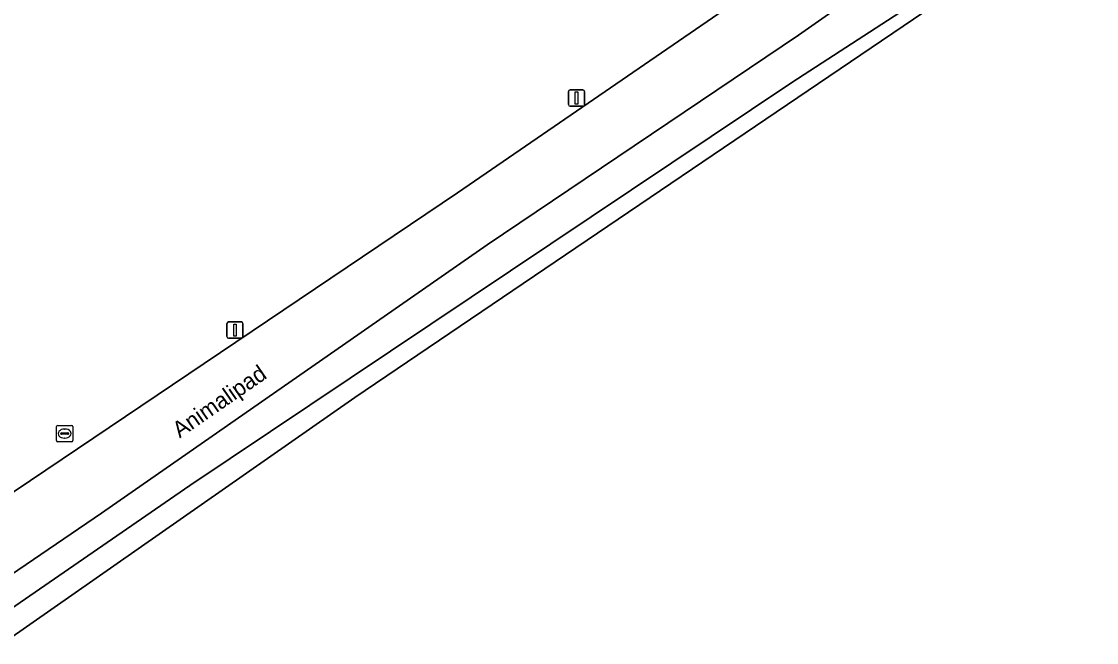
# Model space of a CAD drawing. Extents: x 162156 to 163172, y 378995 to 380779.
# Drawn here: x 162522.1 to 162588.2, y 380333.8 to 380372 of the extents above; entities that cross this region are included whole.
import ezdxf

# ---------------------------------------------------------------- set-up
doc = ezdxf.new("R2010")
doc.units = 0
for name, color, linetype in [('IMGEO_Brandkraan', 7, 'Continuous'), ('IMGEO_Groenvoorziening', 7, 'Continuous'), ('IMGEO_Lichtmast', 7, 'Continuous'), ('IMGEO_Loofbos', 7, 'Continuous'), ('IMGEO_Naaldbos', 7, 'Continuous'), ('IMGEO_Openbare_ruimte_label', 7, 'Continuous'), ('IMGEO_Rijbaan_lokaal_gesloten', 7, 'Continuous'), ('IMGEO_Waterloop', 7, 'Continuous')]:
    doc.layers.add(name, color=color, linetype=linetype)

msp = doc.modelspace()

# ---------------------------------------------------------------- linework, layer by layer
at = {"layer": 'IMGEO_Brandkraan'}
for p, q in [((162524.335, 380347.127), (162525.187, 380347.127)), ((162524.26, 380346.201), (162524.26, 380347.053)), ((162524.519, 380346.621), (162524.519, 380346.633)), ((162524.957, 380346.584), (162524.559, 380346.584)), ((162524.562, 380346.67), (162524.96, 380346.67)), ((162524.748, 380346.907), (162524.773, 380346.907)), ((162525.003, 380346.633), (162525.003, 380346.621)), ((162525.261, 380347.053), (162525.261, 380346.201)), ((162525.187, 380346.127), (162524.335, 380346.127)), ((162524.771, 380346.347), (162524.746, 380346.347))]:
    msp.add_line(p, q, dxfattribs=at)
for points in [[(162524.335, 380347.127), (162525.187, 380347.127)], [(162524.26, 380346.201), (162524.26, 380347.053)], [(162525.261, 380347.053), (162525.261, 380346.201)], [(162525.187, 380346.127), (162524.335, 380346.127)]]:
    msp.add_lwpolyline(points, dxfattribs=at)
for centre, radius, start, end in [((162524.337, 380347.051), 0.0765, 91.55205, 178.44795), ((162524.337, 380347.051), 0.0765, 91.55205, 178.44795), ((162525.185, 380347.051), 0.0765, 1.55205, 88.44795), ((162525.185, 380347.051), 0.0765, 1.55205, 88.44795), ((162524.559, 380346.63), 0.0403, 85.87752, 175.75265), ((162524.556, 380346.62), 0.0366, 178.93798, 274.71019), ((162524.96, 380346.627), 0.043, 264.86636, 352.45326), ((162524.964, 380346.632), 0.0386, 1.73085, 96.63898), ((162524.337, 380346.203), 0.0765, 181.55205, 268.44795), ((162524.337, 380346.203), 0.0765, 181.55205, 268.44795), ((162525.185, 380346.203), 0.0765, 271.55205, 358.44795), ((162525.185, 380346.203), 0.0765, 271.55205, 358.44795)]:
    msp.add_arc(centre, radius, start, end, dxfattribs=at)
for centre, major_axis, ratio, start_param, end_param in [((162524.747, 380346.627), (-0.387, 0.002), 0.722429, 4.712389, 7.853982), ((162524.772, 380346.627), (-0.39, 0.002), 0.717154, 1.570796, 4.712389)]:
    msp.add_ellipse(centre, major_axis=major_axis, ratio=ratio, start_param=start_param, end_param=end_param, dxfattribs=at)
at = {"layer": 'IMGEO_Groenvoorziening'}
msp.add_lwpolyline([(162515.462, 380331.725), (162532.467, 380343.441), (162569.479, 380368.209), (162582.423, 380376.619), (162582.8, 380376.077), (162588.216, 380383.966), (162569.893, 380371.126), (162550.741, 380358.23), (162527.032, 380341.73), (162514.906, 380333.495)], close=True, dxfattribs=at)
at = {"layer": 'IMGEO_Lichtmast'}
for p, q in [((162555.743, 380366.855), (162555.743, 380367.655)), ((162555.743, 380367.655), (162555.743, 380366.855)), ((162555.843, 380367.755), (162556.633, 380367.755)), ((162556.633, 380367.755), (162555.843, 380367.755)), ((162556.733, 380367.655), (162556.733, 380366.855)), ((162556.733, 380366.855), (162556.733, 380367.655)), ((162556.633, 380366.755), (162555.843, 380366.755)), ((162555.843, 380366.755), (162556.633, 380366.755)), ((162534.738, 380352.588), (162534.738, 380353.388)), ((162534.738, 380353.388), (162534.738, 380352.588)), ((162534.838, 380353.488), (162535.628, 380353.488)), ((162535.628, 380353.488), (162534.838, 380353.488)), ((162535.728, 380353.388), (162535.728, 380352.588)), ((162535.728, 380352.588), (162535.728, 380353.388)), ((162535.628, 380352.488), (162534.838, 380352.488)), ((162534.838, 380352.488), (162535.628, 380352.488))]:
    msp.add_line(p, q, dxfattribs=at)
for points in [[(162556.163, 380367.63), (162556.313, 380367.63), (162556.313, 380366.88), (162556.163, 380366.88), (162556.163, 380367.63)], [(162535.158, 380353.363), (162535.308, 380353.363), (162535.308, 380352.613), (162535.158, 380352.613), (162535.158, 380353.363)]]:
    msp.add_lwpolyline(points, dxfattribs=at)
for centre, start, end in [((162555.843, 380367.655), 90, 180), ((162555.843, 380367.655), 90, 180), ((162556.633, 380367.655), 0, 90), ((162556.633, 380367.655), 360, 90), ((162555.843, 380366.855), 180, 270), ((162555.843, 380366.855), 180, 270), ((162556.633, 380366.855), 270, 0), ((162556.633, 380366.855), 270, 0), ((162534.838, 380353.388), 90, 180), ((162534.838, 380353.388), 90, 180), ((162535.628, 380353.388), 0, 90), ((162535.628, 380353.388), 360, 90), ((162534.838, 380352.588), 180, 270), ((162534.838, 380352.588), 180, 270), ((162535.628, 380352.588), 270, 0), ((162535.628, 380352.588), 270, 0)]:
    msp.add_arc(centre, 0.1, start, end, dxfattribs=at)
at = {"layer": 'IMGEO_Loofbos'}
msp.add_lwpolyline([(162500.64, 380393.934), (162508.876, 380361.55), (162514.474, 380338.224), (162516.797, 380339.803), (162548.918, 380361.419), (162579.241, 380382.243), (162579.396, 380383.398)], close=True, dxfattribs=at)
at = {"layer": 'IMGEO_Naaldbos'}
msp.add_lwpolyline([(162588.216, 380383.966), (162582.8, 380376.077), (162542.599, 380348.845), (162515.929, 380330.238)], dxfattribs=at)
at = {"layer": 'IMGEO_Rijbaan_lokaal_gesloten'}
msp.add_lwpolyline([(162514.906, 380333.495), (162527.032, 380341.73), (162550.741, 380358.23), (162569.893, 380371.126), (162588.216, 380383.966), (162582.796, 380384.684), (162581.598, 380384.842), (162579.648, 380385.1), (162579.396, 380383.398), (162579.241, 380382.243), (162548.918, 380361.419), (162516.797, 380339.803), (162514.474, 380338.224), (162511.615, 380336.281), (162490.341, 380321.822)], dxfattribs=at)
at = {"layer": 'IMGEO_Waterloop'}
msp.add_lwpolyline([(162515.929, 380330.238), (162542.599, 380348.845), (162582.8, 380376.077), (162582.423, 380376.619), (162569.479, 380368.209), (162532.467, 380343.441), (162515.462, 380331.725)], close=True, dxfattribs=at)

# ---------------------------------------------------------------- texts
at = {"layer": 'IMGEO_Openbare_ruimte_label'}
msp.add_text('Animalipad', height=1, rotation=34.65894, dxfattribs=at).set_placement((162531.832, 380346.321))

doc.saveas('drawing.dxf')
